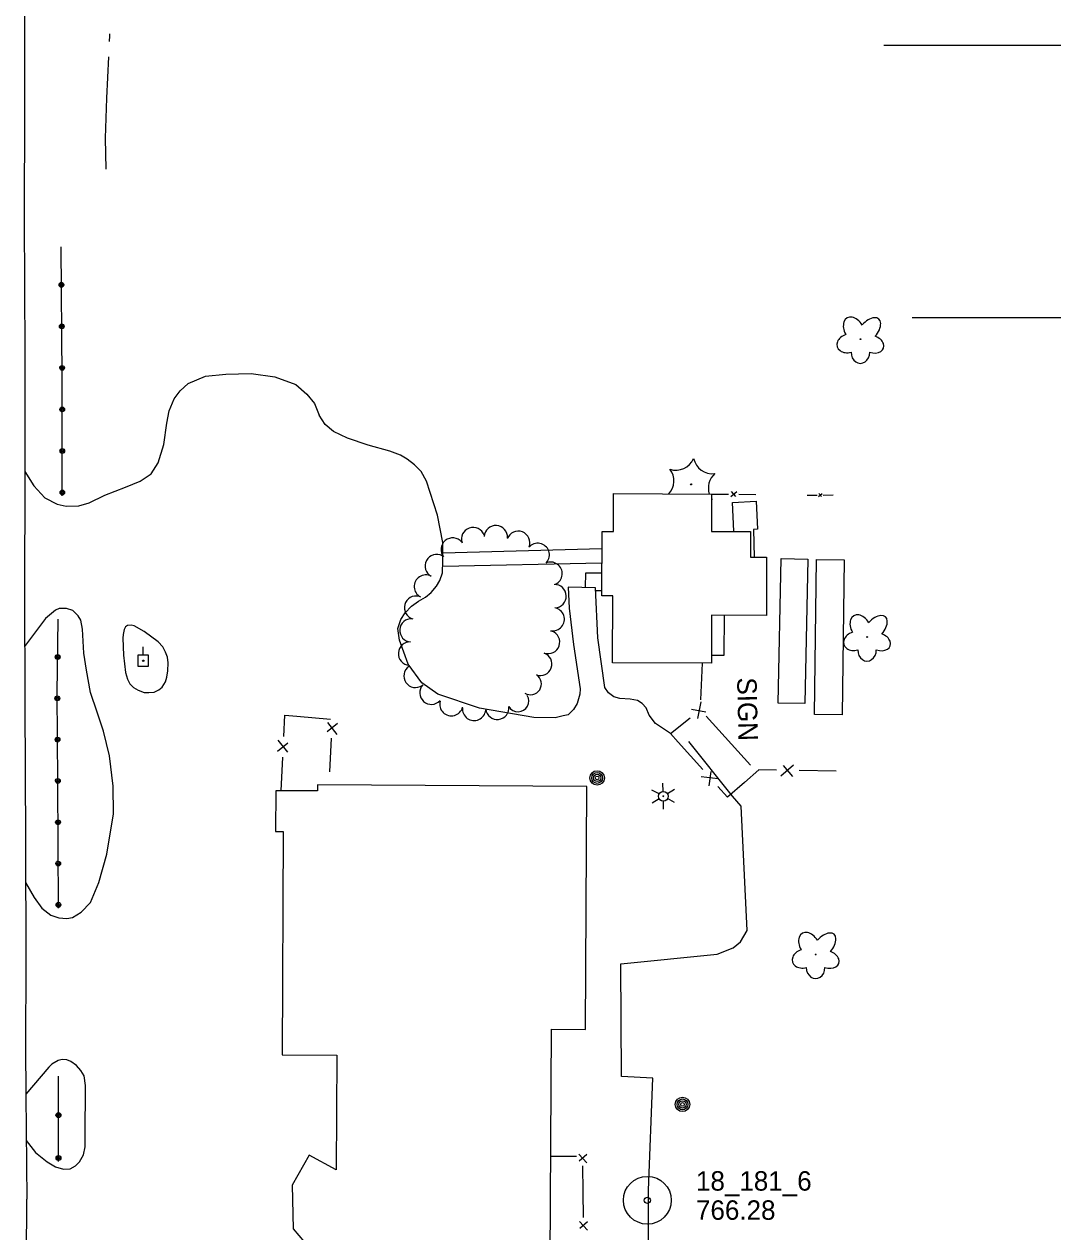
# Model space of a CAD drawing. Extents: x 589250 to 1188077, y 162953 to 363065.
# Drawn here: x 594172.9 to 594490.3, y 176311.4 to 176684.2 of the extents above; entities that cross this region are included whole.
import ezdxf

# ---------------------------------------------------------------- set-up
doc = ezdxf.new("R2010")
doc.units = 0
for name, color, linetype in [('E_BLD', 7, 'Continuous'), ('E_BMGRD_P', 7, 'Continuous'), ('E_DRN_DrainTile', 7, 'Continuous'), ('E_DWY', 7, 'Continuous'), ('E_FEN_P', 7, 'Continuous'), ('E_LAND_TreeLine_P', 7, 'Continuous'), ('E_LAND_Vegetation', 7, 'Continuous'), ('E_LTG', 7, 'Continuous'), ('E_MAP_PassPoints', 7, 'Continuous'), ('E_MISCPROP', 7, 'Continuous'), ('E_PATH_Sidewalk', 7, 'Continuous'), ('E_RDWY', 7, 'Continuous'), ('E_SGN', 7, 'Continuous'), ('E_SGN_Text', 7, 'Continuous'), ('E_UTL_EPowerPole', 7, 'Continuous'), ('E_WTR_FlowLine', 7, 'Continuous')]:
    doc.layers.add(name, color=color, linetype=linetype)

msp = doc.modelspace()

# ---------------------------------------------------------------- linework, layer by layer
at = {"layer": 'E_BLD'}
for p, q in [((594354.72, 176527.58), (594354.77, 176539.3)), ((594354.77, 176539.3), (594384.96, 176539.17)), ((594384.96, 176539.17), (594384.92, 176527.64)), ((594351.13, 176507.8), (594351.21, 176527.6)), ((594351.21, 176527.6), (594354.72, 176527.58)), ((594384.92, 176527.64), (594397.03, 176527.59)), ((594397.03, 176527.59), (594397, 176519.69)), ((594397, 176519.69), (594401.97, 176519.67)), ((594401.97, 176519.67), (594401.89, 176501.73)), ((594405.58, 176474.65), (594406.49, 176519.27)), ((594406.49, 176519.27), (594414.65, 176519.1)), ((594414.65, 176519.1), (594413.74, 176474.49)), ((594416.75, 176471.1), (594417.36, 176518.93)), ((594417.36, 176518.93), (594425.93, 176518.83)), ((594425.93, 176518.83), (594425.32, 176470.99)), ((594354.55, 176507.79), (594351.13, 176507.8)), ((594354.47, 176487.06), (594354.55, 176507.79)), ((594384.98, 176501.8), (594384.92, 176486.93)), ((594401.89, 176501.73), (594384.98, 176501.8)), ((594384.92, 176486.93), (594354.47, 176487.06)), ((594413.74, 176474.49), (594405.58, 176474.65)), ((594425.32, 176470.99), (594416.75, 176471.1)), ((594250.5, 176447.61), (594250.43, 176435.04)), ((594263.38, 176447.53), (594250.5, 176447.61)), ((594263.39, 176449.41), (594263.38, 176447.53)), ((594346.53, 176448.93), (594263.39, 176449.41)), ((594346.09, 176373.9), (594346.53, 176448.93)), ((594250.43, 176435.04), (594252.84, 176435.02)), ((594252.84, 176435.02), (594252.44, 176366.08)), ((594335.15, 176303.09), (594335.57, 176373.96)), ((594335.57, 176373.96), (594346.09, 176373.9)), ((594252.44, 176366.08), (594269.34, 176365.98)), ((594269.34, 176365.98), (594269.13, 176330.55)), ((594260.84, 176335.14), (594255.55, 176325.87)), ((594269.13, 176330.55), (594260.84, 176335.14)), ((594255.55, 176325.87), (594255.84, 176312.32)), ((594255.84, 176312.32), (594262.85, 176304.17))]:
    msp.add_line(p, q, dxfattribs=at)
at = {"layer": 'E_BMGRD_P'}
for p, q in [((594184.62, 176575.15), (594184.26, 176615.5)), ((594184.65, 176538.58), (594184.62, 176575.15)), ((594183.1, 176477.61), (594183.34, 176500.56)), ((594183.28, 176450.49), (594183.1, 176477.61)), ((594183.45, 176411.3), (594183.28, 176450.49)), ((594183.47, 176333.14), (594183.47, 176359.54))]:
    msp.add_line(p, q, dxfattribs=at)
for centre, major_axis, ratio in [((594184.37, 176603.75), (-0.007, 0.747), 0.945736), ((594184.37, 176603.75), (-0.003, 0.376), 0.945736), ((594184.48, 176590.93), (-0.007, 0.747), 0.945736), ((594184.48, 176590.93), (-0.003, 0.376), 0.945736), ((594184.59, 176578.11), (-0.007, 0.747), 0.945736), ((594184.59, 176578.11), (-0.003, 0.376), 0.945736), ((594184.63, 176565.29), (-0.007, 0.747), 0.945736), ((594184.63, 176565.29), (-0.003, 0.376), 0.945736), ((594184.64, 176552.47), (-0.007, 0.747), 0.945736), ((594184.64, 176552.47), (-0.003, 0.376), 0.945736), ((594184.65, 176539.65), (-0.007, 0.747), 0.945736), ((594184.65, 176539.65), (-0.003, 0.376), 0.945736), ((594183.22, 176488.88), (0.001, 0.743), 0.993033), ((594183.22, 176488.88), (0, 0.374), 0.993033), ((594183.11, 176476.12), (-0.005, 0.743), 0.993034), ((594183.11, 176476.12), (-0.002, 0.374), 0.993034), ((594183.2, 176463.37), (-0.005, 0.743), 0.993034), ((594183.19, 176463.37), (-0.002, 0.374), 0.993034), ((594183.28, 176450.62), (-0.005, 0.743), 0.993034), ((594183.28, 176450.62), (-0.002, 0.374), 0.993034), ((594183.33, 176437.87), (0.005, 0.743), 0.993033), ((594183.33, 176437.87), (0.002, 0.374), 0.993033), ((594183.39, 176425.12), (0.005, 0.743), 0.993033), ((594183.39, 176425.12), (0.002, 0.374), 0.993033), ((594183.45, 176412.37), (0.005, 0.743), 0.993033), ((594183.45, 176412.37), (0.002, 0.374), 0.993033), ((594183.47, 176347.44), (0.769, 0), 0.999998), ((594183.47, 176347.44), (0.387, 0), 0.999998), ((594183.47, 176334.24), (0.769, 0), 0.999998), ((594183.47, 176334.24), (0.387, 0), 0.999998)]:
    msp.add_ellipse(centre, major_axis=major_axis, ratio=ratio, dxfattribs=at)
at = {"layer": 'E_DRN_DrainTile'}
msp.add_line((594446.92, 176593.69), (595345.85, 176593.69), dxfattribs=at)
msp.add_lwpolyline([(594438.15, 176677.68), (595020.85, 176677.68), (595345.82, 176866.85)], dxfattribs=at)
at = {"layer": 'E_DWY'}
for p, q in [((594220.98, 176571.06), (594223.49, 176573.34)), ((594223.49, 176573.34), (594228.81, 176575.57)), ((594228.81, 176575.57), (594235.13, 176576.18)), ((594235.13, 176576.18), (594242.94, 176576.35)), ((594242.94, 176576.35), (594250.27, 176575.38)), ((594250.27, 176575.38), (594256.72, 176572.96)), ((594219.21, 176568.56), (594220.98, 176571.06)), ((594256.72, 176572.96), (594260.15, 176569.96)), ((594260.15, 176569.96), (594262.44, 176567.1)), ((594217.64, 176564.88), (594219.21, 176568.56)), ((594262.44, 176567.1), (594263.95, 176563.54)), ((594216.87, 176561.09), (594217.64, 176564.88)), ((594265.77, 176560.61), (594263.95, 176563.54)), ((594215.99, 176554.45), (594216.87, 176561.09)), ((594268.31, 176558.47), (594265.77, 176560.61)), ((594272.66, 176556.46), (594268.31, 176558.47)), ((594278.99, 176554.26), (594272.66, 176556.46)), ((594214.24, 176548.82), (594215.99, 176554.45)), ((594285.68, 176552.37), (594278.99, 176554.26)), ((594289.03, 176551.16), (594285.68, 176552.37)), ((594291.02, 176549.92), (594289.03, 176551.16)), ((594212.03, 176545.46), (594214.24, 176548.82)), ((594293.33, 176548.24), (594291.02, 176549.92)), ((594295.42, 176546.1), (594293.33, 176548.24)), ((594173.08, 176546.18), (594175.82, 176541.66)), ((594208.66, 176543.1), (594212.03, 176545.46)), ((594297, 176543.11), (594295.42, 176546.1)), ((594175.82, 176541.66), (594179.27, 176537.98)), ((594197.74, 176538.85), (594204.14, 176541.28)), ((594204.14, 176541.28), (594208.66, 176543.1)), ((594300.41, 176532.61), (594297, 176543.11)), ((594179.27, 176537.98), (594183.08, 176536.01)), ((594183.08, 176536.01), (594185.84, 176535.44)), ((594189.71, 176535.53), (594192.89, 176536.46)), ((594192.89, 176536.46), (594197.74, 176538.85)), ((594185.84, 176535.44), (594189.71, 176535.53)), ((594302.04, 176524.18), (594300.41, 176532.61)), ((594302.09, 176518.59), (594302.04, 176524.18)), ((594301.95, 176514.89), (594302.09, 176518.59)), ((594301.17, 176512.53), (594301.95, 176514.89)), ((594298.46, 176508.77), (594300.15, 176510.69)), ((594300.15, 176510.69), (594301.17, 176512.53)), ((594340.74, 176510.41), (594341.03, 176503.99)), ((594349.13, 176510.22), (594340.74, 176510.41)), ((594349.93, 176494.79), (594349.13, 176510.22)), ((594292.44, 176504.55), (594294.52, 176506.11)), ((594294.52, 176506.11), (594296.75, 176507.37)), ((594296.75, 176507.37), (594298.46, 176508.77)), ((594182.52, 176503.3), (594179.5, 176500.77)), ((594183.65, 176503.84), (594182.52, 176503.3)), ((594185.93, 176503.89), (594183.65, 176503.84)), ((594187.89, 176503.19), (594185.93, 176503.89)), ((594189.58, 176501.63), (594187.89, 176503.19)), ((594289.13, 176500.47), (594290.44, 176502.54)), ((594290.44, 176502.54), (594292.44, 176504.55)), ((594341.03, 176503.99), (594342.42, 176492.77)), ((594179.5, 176500.77), (594173.03, 176492.13)), ((594190.35, 176500.28), (594189.58, 176501.63)), ((594190.93, 176497.5), (594190.35, 176500.28)), ((594205.93, 176498.73), (594204.76, 176498.59)), ((594206.78, 176498.51), (594205.93, 176498.73)), ((594288.21, 176497.65), (594289.13, 176500.47)), ((594191.33, 176490.09), (594190.93, 176497.5)), ((594203.38, 176495.82), (594203.33, 176494.7)), ((594203.71, 176497.4), (594203.38, 176495.82)), ((594204.13, 176498.17), (594203.71, 176497.4)), ((594204.76, 176498.59), (594204.13, 176498.17)), ((594209.87, 176496.73), (594206.78, 176498.51)), ((594214.21, 176493.53), (594209.87, 176496.73)), ((594288.67, 176494.11), (594288.21, 176497.65)), ((594203.33, 176494.7), (594203.53, 176489.44)), ((594215.69, 176492), (594214.21, 176493.53)), ((594216.53, 176490.33), (594215.69, 176492)), ((594291.33, 176486.69), (594288.67, 176494.11)), ((594342.42, 176492.77), (594344.4, 176479.06)), ((594352.1, 176479.5), (594349.93, 176494.79)), ((594192.07, 176484.8), (594191.33, 176490.09)), ((594203.53, 176489.44), (594204.14, 176484.14)), ((594217.09, 176488.86), (594216.53, 176490.33)), ((594217.33, 176487.05), (594217.09, 176488.86)), ((594193.32, 176477.92), (594192.07, 176484.8)), ((594204.14, 176484.14), (594204.75, 176482.06)), ((594216.91, 176482.62), (594217.23, 176484.64)), ((594217.23, 176484.64), (594217.33, 176487.05)), ((594295.55, 176480.89), (594291.33, 176486.69)), ((594204.75, 176482.06), (594205.5, 176480.63)), ((594205.5, 176480.63), (594206.65, 176479.49)), ((594215.45, 176479.61), (594216.46, 176481.25)), ((594216.46, 176481.25), (594216.91, 176482.62)), ((594300.54, 176477.38), (594295.55, 176480.89)), ((594195.4, 176471.86), (594193.32, 176477.92)), ((594206.65, 176479.49), (594208.08, 176478.64)), ((594208.08, 176478.64), (594209.9, 176477.92)), ((594209.9, 176477.92), (594211.39, 176477.87)), ((594211.39, 176477.87), (594212.99, 176478.07)), ((594212.99, 176478.07), (594214.47, 176478.75)), ((594214.47, 176478.75), (594215.45, 176479.61)), ((594313.41, 176473.06), (594300.54, 176477.38)), ((594344.29, 176477.4), (594343.52, 176474.51)), ((594344.4, 176479.06), (594344.29, 176477.4)), ((594353.19, 176477.79), (594352.1, 176479.5)), ((594354.88, 176476.54), (594353.19, 176477.79)), ((594356.71, 176476.06), (594354.88, 176476.54)), ((594330.17, 176470.2), (594313.41, 176473.06)), ((594342.43, 176472.67), (594340.73, 176471.04)), ((594343.52, 176474.51), (594342.43, 176472.67)), ((594359.89, 176475.83), (594356.71, 176476.06)), ((594362.09, 176475.42), (594359.89, 176475.83)), ((594363.54, 176474.55), (594362.09, 176475.42)), ((594364.86, 176473.22), (594363.54, 176474.55)), ((594365.74, 176470.97), (594364.86, 176473.22)), ((594197.41, 176466.03), (594195.4, 176471.86)), ((594336.75, 176470.12), (594330.17, 176470.2)), ((594339.23, 176470.71), (594336.75, 176470.12)), ((594340.73, 176471.04), (594339.23, 176470.71)), ((594367.69, 176468.3), (594365.74, 176470.97)), ((594199.24, 176458.37), (594197.41, 176466.03)), ((594372.33, 176465.29), (594367.69, 176468.3)), ((594391.43, 176445.87), (594378, 176462.84)), ((594200.31, 176448.97), (594199.24, 176458.37)), ((594200.44, 176440.46), (594200.31, 176448.97)), ((594394.11, 176442.8), (594391.43, 176445.87)), ((594395.98, 176404.42), (594394.11, 176442.8)), ((594198.39, 176428.04), (594200.44, 176440.46)), ((594195.9, 176419.22), (594198.39, 176428.04)), ((594173.31, 176419.23), (594175.95, 176414.62)), ((594193.39, 176413.09), (594195.9, 176419.22)), ((594175.95, 176414.62), (594178.35, 176411.34)), ((594190.52, 176410.09), (594193.39, 176413.09)), ((594178.35, 176411.34), (594181.1, 176409.23)), ((594181.1, 176409.23), (594183.57, 176408.37)), ((594187.82, 176408.46), (594190.52, 176410.09)), ((594183.57, 176408.37), (594186.02, 176408.14)), ((594186.02, 176408.14), (594187.82, 176408.46)), ((594393.96, 176400.98), (594395.98, 176404.42)), ((594386.72, 176397.16), (594391.65, 176399.1)), ((594391.65, 176399.1), (594393.96, 176400.98)), ((594356.99, 176394.18), (594386.72, 176397.16)), ((594357.21, 176359.42), (594356.99, 176394.18)), ((594184.65, 176364.62), (594183.37, 176364.35)), ((594186.05, 176364.58), (594184.65, 176364.62)), ((594187.27, 176364), (594186.05, 176364.58)), ((594180.52, 176362.28), (594173.35, 176353.92)), ((594181.46, 176363.19), (594180.52, 176362.28)), ((594183.37, 176364.35), (594181.46, 176363.19)), ((594189.07, 176362.8), (594187.27, 176364)), ((594190.35, 176361.26), (594189.07, 176362.8)), ((594191.43, 176359.59), (594190.35, 176361.26)), ((594191.78, 176356.63), (594191.43, 176359.59)), ((594366.9, 176358.84), (594357.21, 176359.42)), ((594365.54, 176324.32), (594366.9, 176358.84)), ((594191.7, 176340.71), (594191.78, 176356.63)), ((594173.5, 176339.63), (594176.41, 176335.95)), ((594191.69, 176337.66), (594191.7, 176340.71)), ((594176.41, 176335.95), (594180.02, 176333)), ((594189.95, 176333), (594191.15, 176335.23)), ((594191.15, 176335.23), (594191.69, 176337.66)), ((594180.02, 176333), (594182.55, 176331.46)), ((594182.55, 176331.46), (594184.98, 176330.83)), ((594184.98, 176330.83), (594187.03, 176330.88)), ((594187.03, 176330.88), (594188.69, 176331.84)), ((594188.69, 176331.84), (594189.95, 176333)), ((594365.47, 176241.99), (594365.54, 176324.32))]:
    msp.add_line(p, q, dxfattribs=at)
at = {"layer": 'E_FEN_P'}
for p, q in [((594390.97, 176538.4), (594392.79, 176539.96)), ((594391.06, 176539.98), (594392.41, 176538.42)), ((594384.96, 176539.17), (594390.17, 176539.13)), ((594393.39, 176539.11), (594398.6, 176539.07)), ((594414.52, 176538.79), (594417.56, 176538.83)), ((594418.03, 176538.41), (594419.08, 176539.35)), ((594418.07, 176539.33), (594418.88, 176538.44)), ((594419.44, 176538.85), (594422.48, 176538.89)), ((594381.68, 176475.61), (594382.23, 176486.95)), ((594378.8, 176472.74), (594383.22, 176471.94)), ((594380.79, 176469.93), (594381.76, 176475.08)), ((594252.97, 176464.34), (594253.27, 176470.9)), ((594253.27, 176470.9), (594257.05, 176470.57)), ((594257.05, 176470.57), (594267.36, 176469.67)), ((594372.33, 176465.29), (594378.43, 176470.09)), ((594269.56, 176468.35), (594266.35, 176465.79)), ((594266.43, 176468.67), (594269.38, 176464.91)), ((594374.72, 176462.61), (594372.33, 176465.29)), ((594251.06, 176459.78), (594254.26, 176462.34)), ((594254.19, 176459.46), (594251.22, 176463.21)), ((594267.63, 176463.79), (594267.09, 176453.45)), ((594382.28, 176454.15), (594374.72, 176462.61)), ((594252.18, 176447.6), (594252.67, 176457.94)), ((594399.56, 176454.02), (594395.12, 176450.15)), ((594405.02, 176453.94), (594399.56, 176454.02)), ((594410.32, 176455.46), (594406.32, 176452.07)), ((594410.09, 176452.02), (594407.16, 176455.43)), ((594386.98, 176451.27), (594381.78, 176451.92)), ((594384.29, 176449.11), (594384.83, 176453.57)), ((594395.12, 176450.15), (594389.9, 176445.6)), ((594423.39, 176453.68), (594412.04, 176453.84)), ((594389.9, 176445.6), (594386.96, 176448.91)), ((594335.34, 176334.85), (594343.28, 176334.8)), ((594344.05, 176335.45), (594346.49, 176332.71)), ((594346.46, 176335.35), (594344.13, 176333.24)), ((594345.21, 176331.77), (594345.29, 176323.82)), ((594345.29, 176323.82), (594345.38, 176315.88)), ((594344.28, 176314.65), (594346.72, 176311.91)), ((594346.69, 176314.55), (594344.35, 176312.44))]:
    msp.add_line(p, q, dxfattribs=at)
at = {"layer": 'E_LAND_TreeLine_P'}
for centre, radius, start, end in [((594311.39, 176525.28), 3.59, 18.9013, 198.9013), ((594318.42, 176525.86), 3.59, 356.2848, 176.2848), ((594305.09, 176522.05), 3.59, 38.8774, 218.8774), ((594325.32, 176524.13), 3.59, 339.0598, 159.0598), ((594331.35, 176520.41), 3.59, 319.2197, 139.2197), ((594300.18, 176516.97), 3.59, 61.8552, 241.8552), ((594335.32, 176514.6), 3.59, 294.8611, 114.8611), ((594296.82, 176510.62), 3.59, 62.9333, 242.9333), ((594336.56, 176507.64), 3.59, 272.4546, 92.4546), ((594293.79, 176504.12), 3.59, 74.9607, 254.9607), ((594335.99, 176500.52), 3.59, 259.4668, 79.4668), ((594292.36, 176497.11), 3.59, 86.4648, 266.4648), ((594334.55, 176493.49), 3.59, 250.4825, 70.4825), ((594291.92, 176489.93), 3.59, 86.4648, 266.4648), ((594332.14, 176486.72), 3.59, 250.4825, 70.4825), ((594293.63, 176483.04), 3.59, 124.6495, 304.6495), ((594298.53, 176477.84), 3.59, 138.0102, 318.0102), ((594329.16, 176480.54), 3.31, 237.3803, 57.3803), ((594325.27, 176475.3), 3.31, 211.146, 31.146), ((594304.71, 176474.3), 3.59, 164.9193, 344.9193), ((594311.73, 176472.84), 3.59, 173.8373, 353.8373), ((594318.87, 176473.18), 3.59, 186.5827, 6.5827)]:
    msp.add_arc(centre, radius, start, end, dxfattribs=at)
at = {"layer": 'E_LAND_Vegetation'}
for centre, radius in [((594430.93, 176586.96), 0.128), ((594378.67, 176542.16), 0.167), ((594432.98, 176495.05), 0.128), ((594417.12, 176397.03), 0.128)]:
    msp.add_circle(centre, radius, dxfattribs=at)
for centre, radius, start, end in [((594374.01, 176552.43), 5.9, 251.5202, 337.2851), ((594385.24, 176551.34), 5.91, 191.5599, 277.236), ((594367.45, 176543.26), 5.9, 316.8871, 37.2851), ((594389.89, 176541.06), 5.9, 131.5202, 198.6282), ((594389.89, 176541.06), 5.9, 213.301, 217.2851), ((594383.32, 176531.89), 5.9, 71.5202, 73.941)]:
    msp.add_arc(centre, radius, start, end, dxfattribs=at)
for centre, major_axis, ratio in [((594428.94, 176589.88), (2.13, -3.64), 0.691916), ((594433.46, 176589.62), (-3.13, -3.58), 0.560249), ((594427.23, 176585.69), (3.46, 1.03), 0.782863), ((594434.63, 176585.42), (-3.43, 1.18), 0.716896), ((594430.91, 176582.97), (0.01, 3.45), 0.832022), ((594431, 176497.97), (2.13, -3.64), 0.691916), ((594435.51, 176497.72), (-3.13, -3.58), 0.560249), ((594429.28, 176493.78), (3.46, 1.03), 0.782863), ((594436.68, 176493.52), (-3.43, 1.18), 0.716896), ((594432.96, 176491.07), (0.01, 3.45), 0.832022), ((594415.13, 176399.95), (2.13, -3.64), 0.691916), ((594419.65, 176399.7), (-3.13, -3.58), 0.560249), ((594413.42, 176395.76), (3.46, 1.03), 0.782863), ((594420.82, 176395.5), (-3.43, 1.18), 0.716896), ((594417.1, 176393.05), (0.01, 3.45), 0.832022)]:
    msp.add_ellipse(centre, major_axis=major_axis, ratio=ratio, start_param=1.570796, end_param=4.712389, dxfattribs=at)
at = {"layer": 'E_LTG'}
for p, q in [((594368.78, 176446.61), (594366.59, 176447.81)), ((594370.06, 176447.39), (594370, 176449.89)), ((594373.51, 176447.97), (594371.38, 176446.67)), ((594368.81, 176445.11), (594366.68, 176443.81)), ((594370.19, 176441.89), (594370.13, 176444.39)), ((594373.6, 176443.97), (594371.41, 176445.17))]:
    msp.add_line(p, q, dxfattribs=at)
for radius in [1.5, 0.125]:
    msp.add_circle((594370.1, 176445.89), radius, dxfattribs=at)
at = {"layer": 'E_MAP_PassPoints'}
for radius in [7.38, 7.38, 0.945, 0.945]:
    msp.add_circle((594365.18, 176321.18), radius, dxfattribs=at)
at = {"layer": 'E_MISCPROP'}
for centre, radius in [((594349.68, 176451.55), 2.23), ((594349.68, 176451.55), 1.67), ((594349.68, 176451.55), 1.12), ((594349.68, 176451.55), 0.558), ((594376.02, 176350.78), 2.23), ((594376.02, 176350.78), 1.67), ((594376.02, 176350.78), 1.12), ((594376.02, 176350.78), 0.558)]:
    msp.add_circle(centre, radius, dxfattribs=at)
at = {"layer": 'E_PATH_Sidewalk'}
for p, q in [((594391.49, 176536.59), (594398.8, 176536.96)), ((594391.82, 176527.73), (594391.49, 176536.59)), ((594398.8, 176536.96), (594399.2, 176528.29)), ((594399.2, 176528.29), (594397.88, 176528.22)), ((594397.88, 176528.22), (594398.1, 176519.69)), ((594351.18, 176522.24), (594302.07, 176520.92)), ((594302.02, 176516.87), (594351.17, 176517.97)), ((594346.06, 176510.29), (594346.17, 176514.82)), ((594346.17, 176514.82), (594351.15, 176514.87)), ((594349.17, 176509.45), (594351.13, 176509.44)), ((594388.92, 176489.4), (594389.01, 176501.78)), ((594384.93, 176489.47), (594388.92, 176489.4))]:
    msp.add_line(p, q, dxfattribs=at)
at = {"layer": 'E_RDWY'}
for p, q in [((594172.98, 176694.03), (594173, 176658.55)), ((594173, 176658.55), (594172.88, 176624.11)), ((594172.88, 176624.11), (594173.04, 176582.55)), ((594173.04, 176582.55), (594173.08, 176544.13)), ((594173.08, 176544.13), (594173.01, 176509.13)), ((594173.01, 176509.13), (594173.04, 176474.52)), ((594173.04, 176474.52), (594173.25, 176432.47)), ((594173.25, 176432.47), (594173.42, 176394.85)), ((594173.42, 176394.85), (594173.34, 176368.59)), ((594173.34, 176368.59), (594173.35, 176353.6)), ((594173.35, 176353.6), (594173.69, 176321.5)), ((594173.52, 176282.56), (594173.69, 176321.5))]:
    msp.add_line(p, q, dxfattribs=at)
at = {"layer": 'E_SGN'}
msp.add_line((594397.04, 176455.48), (594383.35, 176470.6), dxfattribs=at)
at = {"layer": 'E_UTL_EPowerPole'}
for points in [[(594209.62, 176489.4), (594209.62, 176492.05)], [(594211.29, 176489.4), (594207.94, 176489.4)], [(594207.94, 176489.4), (594207.94, 176486.05)], [(594211.29, 176486.05), (594211.29, 176489.4)], [(594207.94, 176486.05), (594211.29, 176486.05)]]:
    msp.add_lwpolyline(points, dxfattribs=at)
msp.add_circle((594209.65, 176487.73), 0.217, dxfattribs=at)
at = {"layer": 'E_WTR_FlowLine'}
for p, q in [((594199.23, 176678.86), (594199.31, 176680.66)), ((594199.31, 176680.66), (594199.31, 176681.24)), ((594198.36, 176661.42), (594198.99, 176674.09)), ((594198.01, 176649.03), (594198.36, 176661.42)), ((594198.23, 176639.5), (594198.01, 176649.03))]:
    msp.add_line(p, q, dxfattribs=at)

# ---------------------------------------------------------------- texts
at = {"layer": 'E_MAP_PassPoints'}
for s, p in [('18_181_6', (594380.18, 176324.16)), ('18_181_6', (594380.18, 176324.16)), ('766.28', (594380.18, 176315.16)), ('766.28', (594380.18, 176315.16))]:
    msp.add_text(s, height=6, dxfattribs=at).set_placement(p)
at = {"layer": 'E_SGN_Text'}
msp.add_text('SIGN', height=6, rotation=271.3088, dxfattribs=at).set_placement((594392.86, 176482.51))

doc.saveas('drawing.dxf')
